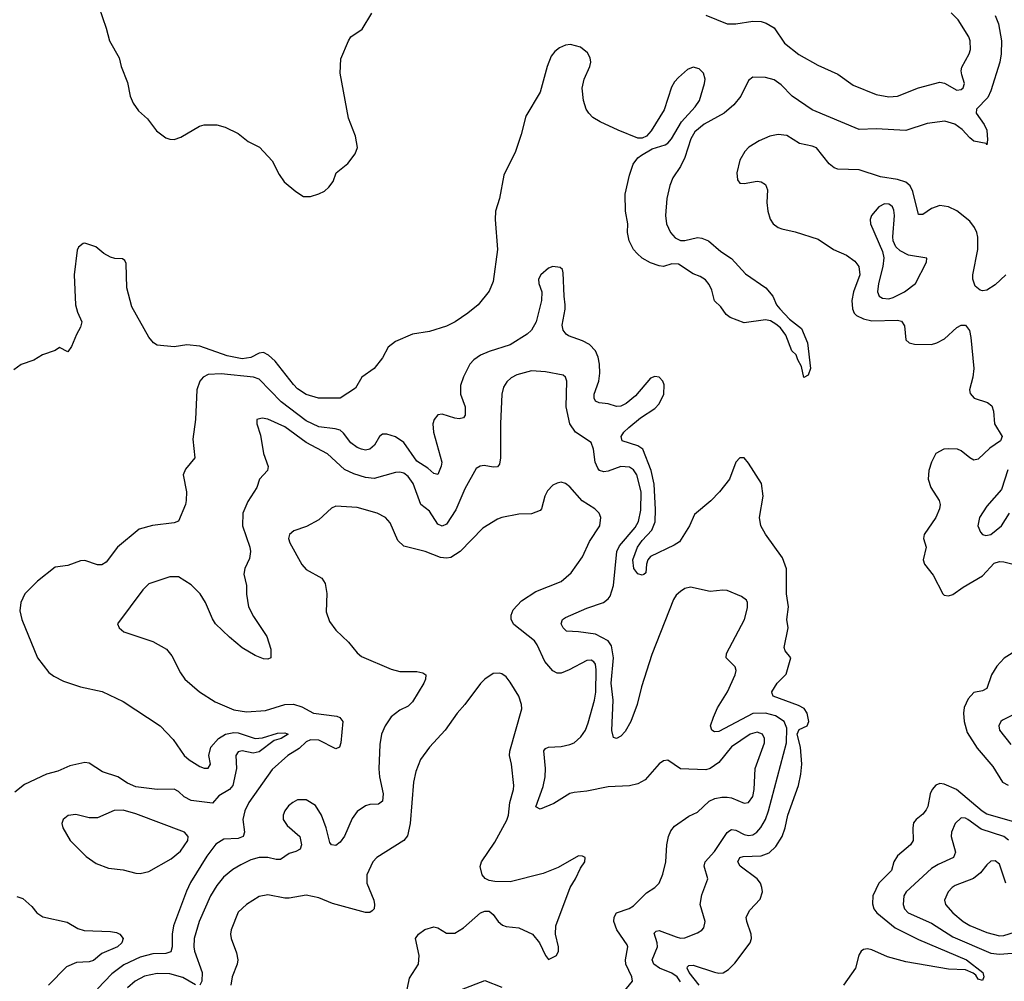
# Model space of a CAD drawing. Header units: inches. Extents: x 1473912 to 1647258, y 640388 to 773423.
# Tile 264 of 420: x 1513203 to 1517833, y 734029 to 738550. Entities that reach past the tile are written whole.
import ezdxf

# ---------------------------------------------------------------- set-up
doc = ezdxf.new("R2010")
doc.units = ezdxf.units.IN
doc.header["$MEASUREMENT"] = 0
doc.layers.add('B5713', color=7, linetype='Continuous')

msp = doc.modelspace()

# ---------------------------------------------------------------- linework, layer by layer
at = {"layer": 'B5713', "color": 5}
for points, elevation in [([(1513575.9, 738610), (1513610, 738510.7), (1513625.2, 738450), (1513671.5, 738370), (1513681.1, 738330), (1513710, 738254.8), (1513723.6, 738190), (1513737.6, 738157.6), (1513762.1, 738122.1), (1513804.1, 738084.1), (1513847.1, 738027.1), (1513890, 737994.9), (1513910, 737987.7), (1513930, 737986.7), (1513961.6, 737998.4), (1514049.5, 738050), (1514070, 738055.3), (1514130, 738055.6), (1514170, 738044.2), (1514230, 738014.2), (1514277.8, 737977.8), (1514331.7, 737950), (1514390, 737886), (1514422.8, 737822.8), (1514447.3, 737787.3), (1514501.5, 737741.5), (1514538.4, 737718.4), (1514570, 737719), (1514610, 737731.7), (1514636, 737744), (1514657.5, 737762.5), (1514677.3, 737790), (1514692, 737830), (1514746.4, 737873.6), (1514780.3, 737919.7), (1514791.1, 737948.9), (1514783, 738003), (1514750, 738086.6), (1514710, 738298), (1514714, 738366), (1514750, 738450.8), (1514760.7, 738470), (1514814.2, 738505.8), (1514859.7, 738580.3)], 680), ([(1517789.6, 738570), (1517805.2, 738530), (1517818.9, 738450), (1517817.8, 738390), (1517811.9, 738350), (1517770, 738216.1), (1517755.4, 738184.6), (1517702.2, 738130), (1517701.1, 738110), (1517737.9, 738057.9), (1517750.2, 738030), (1517754.4, 737985.6), (1517750, 737962), (1517747.2, 737967.2), (1517690, 737979.3), (1517670, 737994.8), (1517634.3, 738034.3), (1517599.3, 738059.3), (1517552.8, 738072.8), (1517470, 738061.5), (1517370, 738028.9), (1517230, 738036.2), (1517150, 738033.1), (1516930, 738126.8), (1516835.5, 738190), (1516783.4, 738243.4), (1516750, 738267.2), (1516710, 738278.8), (1516650, 738280.3), (1516630, 738264), (1516594.3, 738190), (1516561.4, 738150), (1516515.5, 738110), (1516421.1, 738058.9), (1516377.9, 738022.1), (1516358.5, 737990), (1516330, 737902.3), (1516310, 737859.8), (1516274.1, 737805.9), (1516260.1, 737770), (1516246.1, 737710), (1516240.5, 737630), (1516245.2, 737590), (1516263.2, 737550), (1516284.7, 737524.7), (1516310, 737512.4), (1516330, 737511.6), (1516390, 737525.5), (1516410, 737522.8), (1516441.6, 737510), (1516500.5, 737460.5), (1516550, 737427.3), (1516615.4, 737355.4), (1516711, 737290), (1516744.7, 737250), (1516761, 737210), (1516777.3, 737190), (1516822, 737142), (1516878.7, 737098.7), (1516908, 737030), (1516921, 736910), (1516910, 736878), (1516890, 736868), (1516879.5, 736919.5), (1516861.2, 736950), (1516853.8, 736973.8), (1516833.6, 736993.6), (1516806.2, 737066.2), (1516780.7, 737100.7), (1516759.1, 737119.1), (1516734, 737134), (1516710, 737138.9), (1516610, 737124.8), (1516544, 737150), (1516524.4, 737164.4), (1516500.2, 737200.2), (1516470, 737228.7), (1516457.8, 737277.8), (1516445.6, 737305.6), (1516427.5, 737327.5), (1516402.6, 737342.6), (1516370, 737354.5), (1516300.8, 737400.8), (1516270, 737402.6), (1516230, 737389.7), (1516210, 737392.4), (1516170, 737407.4), (1516130, 737429.2), (1516107.1, 737450), (1516089.9, 737470), (1516068.2, 737510), (1516061.1, 737550), (1516062.5, 737590), (1516051.1, 737650), (1516049.9, 737730), (1516070, 737819.3), (1516088.3, 737870), (1516110, 737900.2), (1516126.7, 737913.3), (1516177.8, 737942.2), (1516237.7, 737962.3), (1516250.4, 737969.6), (1516268.2, 737990), (1516315.2, 738070), (1516379.1, 738140.9), (1516399.1, 738170), (1516423.6, 738250), (1516426, 738270), (1516418.5, 738298.5), (1516398.8, 738318.8), (1516370, 738326.3), (1516343.6, 738316.4), (1516301.5, 738278.5), (1516282.4, 738257.6), (1516267.7, 738232.3), (1516234.1, 738125.9), (1516172.9, 738027.1), (1516150, 738002.8), (1516130, 737993.5), (1516110, 737992.4), (1516016.9, 738030), (1515933.3, 738070), (1515897.7, 738090), (1515878.6, 738110), (1515866.6, 738130), (1515854.1, 738170), (1515848.1, 738228.1), (1515856.9, 738270), (1515884.2, 738330), (1515888.3, 738350), (1515885.9, 738370), (1515873.5, 738393.5), (1515840.4, 738420.4), (1515793.6, 738433.6), (1515770, 738429.9), (1515741.6, 738418.4), (1515719.1, 738400.9), (1515702.1, 738377.9), (1515683, 738330), (1515651.2, 738210), (1515583.4, 738096.6), (1515561.2, 738010), (1515534.6, 737930), (1515480.3, 737819.7), (1515459.1, 737710), (1515439.8, 737650), (1515438.9, 737610), (1515450.1, 737470.1), (1515430, 737318.7), (1515410, 737273.5), (1515359.7, 737210), (1515310.2, 737170), (1515251, 737130), (1515210, 737109.4), (1515130, 737083.5), (1515050, 737071.9), (1514970, 737037.5), (1514936.2, 737010), (1514910, 736960.7), (1514870.4, 736910), (1514811.6, 736870), (1514782, 736818), (1514710, 736771), (1514609, 736770), (1514550, 736787.5), (1514510, 736815), (1514490, 736834), (1514403.9, 736943.9), (1514373.2, 736973.2), (1514350, 736984.9), (1514330, 736982.8), (1514290, 736961), (1514250, 736955.1), (1514178.2, 736970), (1514050, 737015.4), (1513990, 737021.5), (1513930, 737011.2), (1513850, 737019), (1513831.8, 737030), (1513810, 737057.8), (1513730, 737199.7), (1513707.4, 737290), (1513703.3, 737403.3), (1513697.7, 737417.7), (1513686.3, 737426.3), (1513650, 737427.7), (1513630, 737433.3), (1513599.5, 737450), (1513561.7, 737481.7), (1513510, 737499.5), (1513502, 737498), (1513479.9, 737480.1), (1513474, 737466), (1513460.2, 737350), (1513465.3, 737210), (1513475.1, 737175.1), (1513495.8, 737130), (1513490, 737104), (1513470.6, 737070), (1513447.1, 737012.9), (1513430, 736988), (1513390, 737008), (1513370, 736995.3), (1513310, 736974), (1513270.7, 736949.3), (1513210, 736929.3), (1513176, 736904)], 680), ([(1516430, 738571.9), (1516530, 738530.2), (1516570, 738530.1), (1516650, 738543.2), (1516690, 738540.9), (1516713.1, 738533.1), (1516751.2, 738511.2), (1516798.9, 738438.9), (1516866.1, 738386.1), (1516956, 738336), (1517050, 738294), (1517121.4, 738241.4), (1517230, 738198.9), (1517290, 738187.2), (1517330, 738191.1), (1517429.4, 738230), (1517530, 738256), (1517551.4, 738251.4), (1517610, 738219.4), (1517630, 738222.3), (1517639.4, 738230), (1517646.2, 738250), (1517632.9, 738290), (1517629.8, 738310), (1517633.5, 738326.5), (1517667.6, 738390), (1517673.5, 738410), (1517672.8, 738450), (1517665.4, 738470), (1517615.4, 738550), (1517582.9, 738582.9)], 680), ([(1517839.4, 737350), (1517790, 737303.4), (1517750, 737278), (1517730, 737274.8), (1517718.5, 737278.5), (1517696.4, 737296.4), (1517684.2, 737330), (1517684.5, 737350), (1517707.8, 737470), (1517707.9, 737528), (1517703.4, 737550), (1517693.1, 737573.1), (1517670, 737603.2), (1517610, 737651.5), (1517570, 737670.7), (1517530, 737676.8), (1517490, 737662.2), (1517450, 737634), (1517430, 737633.6), (1517402.9, 737742.9), (1517389.3, 737769.3), (1517370, 737785.6), (1517330, 737799.4), (1517250, 737810.7), (1517150, 737843.4), (1517050, 737847.5), (1517033.5, 737853.5), (1517010, 737872), (1516950, 737947.3), (1516930, 737955.9), (1516870, 737968.5), (1516810, 738004.8), (1516770, 738010.9), (1516730, 738002.3), (1516680, 737980), (1516632.3, 737950), (1516613, 737930), (1516589.2, 737890), (1516575.8, 737830), (1516577.7, 737797.7), (1516590, 737781.3), (1516610, 737779.6), (1516670, 737790.2), (1516690, 737788.2), (1516710, 737775.6), (1516719, 737750), (1516716.3, 737690), (1516721.2, 737650), (1516732.3, 737612.3), (1516745.8, 737590), (1516770, 737572.5), (1516786.6, 737566.6), (1516850, 737552.4), (1516958.3, 737518.2), (1517030.2, 737470.2), (1517090, 737442.2), (1517130, 737414), (1517149.3, 737390), (1517152.8, 737350), (1517122.9, 737270), (1517116.4, 737230), (1517119.4, 737190), (1517126.3, 737170), (1517138.5, 737158.5), (1517170, 737143.1), (1517210, 737133.6), (1517330, 737137.9), (1517350, 737131.8), (1517363.9, 737110), (1517370, 737044.9), (1517384.9, 737030), (1517410, 737024), (1517490, 737023.6), (1517516, 737030), (1517551.8, 737050), (1517610, 737102.4), (1517630, 737114), (1517650, 737114.4), (1517668.9, 737088.9), (1517675.9, 737055.9), (1517689.2, 736910), (1517685.2, 736870), (1517668.4, 736810), (1517672, 736792), (1517690.6, 736770), (1517753, 736750), (1517774.4, 736734.4), (1517781.1, 736710), (1517786.5, 736650), (1517822.7, 736590), (1517814.3, 736570), (1517764.7, 736535.3), (1517710, 736483.1), (1517690, 736479.1), (1517670, 736489.7), (1517630, 736522.4), (1517612, 736530), (1517570, 736533), (1517547.7, 736530), (1517510.4, 736510), (1517490.3, 736470), (1517477.4, 736430), (1517474.6, 736390), (1517487.4, 736350), (1517526, 736290), (1517531.6, 736270), (1517527.7, 736250), (1517510, 736209.6), (1517455.8, 736130), (1517452.7, 736110), (1517465.7, 736070), (1517451.6, 736010), (1517456.9, 735990), (1517497.7, 735937.7), (1517543.1, 735850), (1517550, 735844.6), (1517570, 735841.3), (1517590, 735847.5), (1517638.5, 735881.5), (1517730, 735935.2), (1517784.7, 735995.3), (1517810, 736003.1), (1517830, 736001.2), (1517887.4, 735987.4)], 720), ([(1516397.5, 734010), (1516351.4, 734070), (1516341.1, 734090), (1516343.2, 734096.8), (1516350, 734103.2), (1516370, 734103.9), (1516470, 734071.6), (1516490, 734067.1), (1516511.5, 734068.5), (1516535.9, 734084.1), (1516566.3, 734113.7), (1516638.3, 734210), (1516644, 734230), (1516643.1, 734250), (1516622, 734310), (1516619.7, 734330), (1516636.4, 734363.6), (1516684.7, 734415.3), (1516695.9, 734450), (1516693.2, 734470), (1516685.7, 734490), (1516670.5, 734510), (1516590.7, 734570), (1516579.4, 734590), (1516589.8, 734610), (1516604.9, 734615.1), (1516690, 734619.1), (1516727.2, 734632.8), (1516757.8, 734662.2), (1516788, 734710), (1516802.5, 734750), (1516814.9, 734810), (1516864.5, 734950), (1516876.7, 735003.3), (1516880.6, 735050), (1516874.9, 735130), (1516859.2, 735190), (1516867.5, 735212.5), (1516906.4, 735230), (1516913.5, 735250), (1516906.1, 735290), (1516891.3, 735311.3), (1516865.4, 735325.4), (1516745.6, 735370), (1516741.5, 735381.5), (1516739.7, 735390), (1516765.1, 735430), (1516806.9, 735473.1), (1516829.6, 735549.6), (1516802.6, 735582.6), (1516798, 735598), (1516815.9, 735690), (1516809.8, 735730), (1516817.5, 735790), (1516809.2, 735850), (1516808.5, 735968.5), (1516790, 736019.7), (1516710, 736131.5), (1516688.7, 736170), (1516682.4, 736210), (1516698.7, 736310), (1516691.2, 736370), (1516630, 736465.2), (1516610, 736489.2), (1516590, 736489.2), (1516570.8, 736470), (1516541.3, 736390), (1516494, 736330), (1516452.4, 736287.6), (1516376.2, 736223.8), (1516352.6, 736170), (1516305.4, 736094.6), (1516281.1, 736078.9), (1516170, 736026.8), (1516156.8, 736010), (1516150.1, 735990), (1516146.9, 735950), (1516138.1, 735941.9), (1516130, 735937.8), (1516110, 735944.5), (1516090.6, 735970), (1516086.7, 736010), (1516108.8, 736070), (1516130, 736102), (1516174.8, 736150), (1516190.5, 736189.5), (1516192.6, 736247.4), (1516186.6, 736366.6), (1516172.9, 736430), (1516133.9, 736530), (1516110, 736546.6), (1516035.4, 736570), (1516031.6, 736590), (1516043.2, 736610), (1516066.8, 736633.2), (1516122, 736678), (1516190, 736721.7), (1516210, 736743.5), (1516231.8, 736790), (1516232.9, 736832.9), (1516227.4, 736850), (1516210, 736869.7), (1516190, 736872.5), (1516170, 736864.7), (1516098.4, 736781.6), (1516054.3, 736745.7), (1516030, 736732.8), (1516010, 736731.6), (1515970, 736743.7), (1515927.8, 736747.8), (1515910, 736756.3), (1515903.7, 736770), (1515903.7, 736790), (1515926.4, 736850), (1515931.7, 736888.3), (1515929.9, 736930), (1515922.8, 736962.8), (1515910, 736992.6), (1515882.7, 737022.7), (1515850, 737040.2), (1515783.9, 737063.9), (1515772, 737072), (1515759.3, 737090), (1515754.1, 737114.1), (1515768.4, 737188.4), (1515768.6, 737210), (1515762.7, 737250), (1515759.2, 737359.2), (1515754.8, 737374.8), (1515744.7, 737384.7), (1515710, 737389.7), (1515690, 737381.1), (1515653.7, 737350), (1515643.1, 737330), (1515644, 737310), (1515657.6, 737270), (1515657.2, 737230), (1515632.2, 737130), (1515610.1, 737089.9), (1515589, 737071), (1515510, 737021.1), (1515410, 736990.6), (1515370, 736972.3), (1515338.5, 736950), (1515320.2, 736930), (1515290, 736871.3), (1515275.6, 736830), (1515276.2, 736790), (1515298.4, 736730), (1515297.6, 736690), (1515290, 736678), (1515270, 736673.1), (1515250, 736676.2), (1515190, 736694.5), (1515170, 736692.4), (1515151.5, 736670), (1515146.6, 736650), (1515149.5, 736610), (1515188, 736470), (1515185.5, 736450), (1515170, 736411.1), (1515150, 736416.5), (1515121.8, 736441.8), (1515070, 736474.4), (1515010, 736562.7), (1514970, 736588.4), (1514930, 736601.4), (1514910, 736600.7), (1514895.8, 736590), (1514871.1, 736548.9), (1514850.2, 736530), (1514830, 736526), (1514810, 736530.4), (1514790, 736538.8), (1514760.2, 736560.2), (1514726.4, 736606.4), (1514710, 736619.6), (1514687, 736627), (1514610, 736636.4), (1514550, 736663.3), (1514433.3, 736753.3), (1514330, 736860.4), (1514302.9, 736870), (1514150, 736884.6), (1514090, 736881.2), (1514066.5, 736870), (1514050.2, 736850), (1514036.5, 736810), (1514030.2, 736670), (1514017.5, 736577.5), (1514026.4, 736490), (1513982.7, 736437.3), (1513972.4, 736410), (1513988.4, 736330), (1513986.4, 736290), (1513983.8, 736270), (1513950, 736192.7), (1513930, 736184.4), (1513827.5, 736172.5), (1513765.3, 736154.7), (1513663.7, 736070), (1513610, 735999.6), (1513590, 735987.1), (1513570, 735987.2), (1513510, 736006.8), (1513490, 736005.8), (1513430, 735984.5), (1513370, 735975.3), (1513286.7, 735910), (1513228, 735850), (1513208.2, 735810), (1513204.9, 735770), (1513213.4, 735730), (1513287.2, 735550), (1513341, 735481), (1513363.4, 735463.4), (1513410, 735439.5), (1513490, 735412.9), (1513591.1, 735391.1), (1513690, 735344.9), (1513864.4, 735230), (1513925.5, 735165.5), (1513977.3, 735090), (1513999.6, 735070), (1514050, 735039.3), (1514070, 735030.3), (1514090, 735030.4), (1514100.3, 735050), (1514093.4, 735090), (1514102.7, 735130), (1514138, 735170), (1514170.8, 735190), (1514210, 735198.3), (1514230, 735196.5), (1514310, 735171), (1514345.8, 735174.2), (1514415.2, 735195.2), (1514450, 735196.9), (1514465.5, 735190), (1514432.4, 735170), (1514399.8, 735160.2), (1514330, 735107.8), (1514301.8, 735101.8), (1514250, 735112.5), (1514230, 735107.1), (1514220.1, 735090), (1514222.4, 735030), (1514205.3, 734950), (1514189.6, 734930), (1514139.8, 734900.2), (1514110, 734866.8), (1514010, 734878.7), (1513976.5, 734896.5), (1513950, 734921.2), (1513930, 734932), (1513850.2, 734929.8), (1513750, 734943.1), (1513710, 734960.1), (1513665, 734990), (1513593.3, 735013.3), (1513530, 735053.8), (1513510, 735056.8), (1513438.9, 735041.1), (1513383.1, 735016.9), (1513330, 735002.6), (1513225.7, 734954.3), (1513181.4, 734918.6)], 720), ([(1516310, 734025.4), (1516294.5, 734050), (1516270, 734066.6), (1516211.6, 734090), (1516184.5, 734110), (1516177.4, 734130), (1516201.5, 734190), (1516199.9, 734210), (1516185.7, 734254.3), (1516195.3, 734264.7), (1516210, 734267.3), (1516290, 734237.1), (1516310, 734232.2), (1516330, 734233.6), (1516390, 734256.2), (1516411.1, 734268.9), (1516419.7, 734280.3), (1516426.5, 734310), (1516402.7, 734390), (1516410, 734435.5), (1516439.1, 734510), (1516420.8, 734570), (1516426.2, 734590), (1516470, 734639.7), (1516530, 734728.1), (1516542.5, 734737.5), (1516550, 734741.8), (1516570, 734739.8), (1516610, 734718.6), (1516630, 734713.8), (1516650, 734717.5), (1516669.8, 734730), (1516688, 734752), (1516709.9, 734790), (1516724.5, 734830), (1516808.4, 735150), (1516810, 735219), (1516798, 735250), (1516756.3, 735276.3), (1516710, 735289.2), (1516650, 735288), (1516490, 735202.9), (1516470, 735202), (1516456.9, 735210), (1516452, 735230), (1516464.9, 735270), (1516485, 735315), (1516530.6, 735390), (1516567.4, 735470), (1516572.3, 735490), (1516566.8, 735506.8), (1516524.7, 735550), (1516526, 735570), (1516610.9, 735730), (1516624.9, 735784.9), (1516626, 735810), (1516620.1, 735820.1), (1516597.2, 735837.2), (1516530, 735866), (1516510, 735868), (1516450, 735861.1), (1516358, 735882), (1516330, 735875.1), (1516310, 735861.6), (1516290, 735844.2), (1516276.7, 735823.3), (1516175.3, 735564.7), (1516126.5, 735413.5), (1516105.8, 735330), (1516076.3, 735250), (1516050, 735203.5), (1516030, 735181.3), (1516010, 735169.6), (1515994.5, 735174.5), (1515987.3, 735207.3), (1515993.6, 735350), (1515984.2, 735430), (1515995.6, 735550), (1515986.3, 735606.3), (1515969.9, 735630), (1515910, 735660.1), (1515830, 735672), (1515774.3, 735674.3), (1515758.3, 735690), (1515749.7, 735710), (1515755.6, 735730), (1515770, 735739.6), (1515870, 735783.5), (1515947.8, 735810), (1515970, 735826.7), (1515979.9, 735840.1), (1515996, 735890), (1516010.8, 736050), (1516023.3, 736076.7), (1516097.4, 736162.6), (1516113.5, 736190), (1516123.6, 736243.6), (1516124.8, 736330), (1516104.4, 736410), (1516090, 736432.9), (1516070, 736446.1), (1516030, 736449.8), (1515970, 736427.5), (1515950, 736424.6), (1515930, 736430.9), (1515921.4, 736441.4), (1515909, 736469), (1515901.5, 736530), (1515890, 736562), (1515816, 736610), (1515789.9, 736649.9), (1515772.7, 736730), (1515775.1, 736850), (1515769.7, 736869.7), (1515758.5, 736878.5), (1515674.9, 736894.9), (1515610, 736898.3), (1515540.3, 736879.7), (1515514.4, 736865.6), (1515493.1, 736846.9), (1515478, 736822), (1515471, 736790), (1515464.4, 736650), (1515464.4, 736490), (1515459.4, 736460.6), (1515450, 736447.6), (1515430, 736445.3), (1515386.8, 736453.2), (1515368.6, 736451.4), (1515350, 736439.7), (1515296.3, 736343.7), (1515254.7, 736245.3), (1515210, 736178.2), (1515190, 736167.9), (1515170, 736177.7), (1515130, 736238.6), (1515089.9, 736269.9), (1515052.8, 736370), (1515030, 736402), (1515010, 736417.7), (1514990, 736422.3), (1514970, 736420.3), (1514870, 736392), (1514830, 736397.2), (1514774.8, 736414.8), (1514730, 736434.8), (1514650, 736508.7), (1514550, 736561.5), (1514450, 736635.7), (1514370, 736672.4), (1514343.4, 736676.6), (1514318, 736670), (1514318, 736650), (1514336, 736596), (1514350.2, 736510), (1514371.5, 736448.5), (1514368.5, 736430), (1514331.7, 736390), (1514317.7, 736350), (1514275.4, 736284.6), (1514252.8, 736230), (1514250.3, 736170), (1514285.3, 736070), (1514288.4, 736050), (1514284.1, 736015.9), (1514261.6, 735970), (1514256.7, 735943.3), (1514270.4, 735890), (1514270.5, 735849.5), (1514279.3, 735790), (1514303.4, 735743.4), (1514364.9, 735650), (1514384, 735590), (1514384.7, 735550), (1514370, 735542.7), (1514350, 735544.5), (1514310, 735560.7), (1514250, 735596.2), (1514190, 735646), (1514124.7, 735710), (1514110, 735732.3), (1514077.6, 735810), (1514051.2, 735851.2), (1514010, 735893.3), (1513950, 735929.7), (1513910, 735929.7), (1513810, 735897.4), (1513782.6, 735870), (1513664, 735710), (1513670.8, 735690), (1513692.4, 735672.4), (1513830, 735626.4), (1513894, 735590), (1513918.3, 735558.3), (1513959, 735479), (1513979.1, 735450), (1514049.1, 735389.1), (1514122, 735342), (1514210, 735305.2), (1514270, 735294.9), (1514358.4, 735301.6), (1514450, 735330.4), (1514490, 735332.4), (1514530, 735318.9), (1514584.9, 735290), (1514695.1, 735275.1), (1514708.4, 735268.4), (1514722.3, 735250), (1514713.8, 735150), (1514706.8, 735130), (1514690, 735121.6), (1514610, 735163.1), (1514570, 735164.5), (1514550, 735154.8), (1514517.3, 735122.7), (1514463.6, 735090), (1514390, 735025.3), (1514280.7, 734870), (1514261.2, 734830), (1514251.8, 734790), (1514260.9, 734730), (1514253.4, 734710), (1514230, 734700.6), (1514163.7, 734696.3), (1514126.1, 734673.9), (1514083, 734617), (1514006.2, 734493.8), (1513987, 734453), (1513926.6, 734290), (1513920.6, 734250), (1513920.1, 734190), (1513913.3, 734166.7), (1513890, 734159.1), (1513830, 734157.6), (1513770, 734142.3), (1513693.8, 734106.2), (1513636.1, 734063.9), (1513570, 733993.3)], 740), ([(1517850, 736434.3), (1517819.4, 736340.6), (1517750, 736263.1), (1517716.2, 736210), (1517707.9, 736170), (1517720.9, 736140.9), (1517730.2, 736130.2), (1517745.3, 736125.3), (1517770, 736130.2), (1517819.2, 736170), (1517856.4, 736230)], 740), ([(1516042.1, 733977.9), (1516084.7, 734030), (1516081, 734050), (1516052.8, 734110), (1516051.2, 734130), (1516062.9, 734190), (1516059.9, 734199.9), (1516011.7, 734270), (1515997.6, 734310), (1515999.1, 734330), (1516009.6, 734350), (1516068.8, 734371.2), (1516090, 734384.2), (1516150, 734444.9), (1516190, 734470.4), (1516209.8, 734490.2), (1516227.7, 734532.3), (1516241.2, 734590), (1516245.8, 734670), (1516253.4, 734710), (1516264.3, 734735.7), (1516281.8, 734758.2), (1516350, 734804.6), (1516390, 734824.6), (1516444.6, 734875.4), (1516471.5, 734888.5), (1516504.8, 734895.2), (1516530, 734894.8), (1516550, 734890.9), (1516610, 734866), (1516630, 734869.2), (1516650, 734897.6), (1516656.7, 734930), (1516661.2, 735030), (1516705.4, 735150), (1516704.8, 735170), (1516695.1, 735190), (1516670, 735199.5), (1516638.3, 735190), (1516550, 735131.8), (1516490, 735057.2), (1516450, 735028.5), (1516430, 735023.5), (1516310, 735027.1), (1516250, 735067.8), (1516230, 735065.6), (1516210, 735051.6), (1516143.7, 734976.3), (1516110, 734956.8), (1516070, 734948.4), (1515970, 734943.5), (1515870, 734922.7), (1515810, 734917.1), (1515790, 734911.4), (1515715.4, 734864.6), (1515650, 734837.4), (1515630, 734849), (1515664.9, 734944.9), (1515674.7, 734990), (1515675.4, 735030), (1515667.2, 735112.8), (1515676, 735124), (1515689.8, 735130.2), (1515750, 735133.4), (1515790, 735141.8), (1515810, 735150.2), (1515842.3, 735177.7), (1515863.2, 735210), (1515876.1, 735243.9), (1515905.9, 735350), (1515911.5, 735388.5), (1515913.6, 735493.6), (1515910, 735519.5), (1515903, 735530), (1515890, 735539.2), (1515870, 735537.6), (1515787.3, 735492.7), (1515750, 735477.8), (1515730, 735477.8), (1515710, 735487.7), (1515672.5, 735532.5), (1515637, 735610), (1515623.2, 735630), (1515526, 735706), (1515513.6, 735730), (1515514.6, 735750), (1515524.3, 735775.7), (1515562, 735818), (1515630, 735860.8), (1515750, 735909), (1515796.2, 735950), (1515850, 736024.9), (1515883, 736097), (1515930.9, 736170), (1515935.4, 736210), (1515927.8, 736230), (1515907, 736250), (1515847.2, 736287.2), (1515790, 736353.6), (1515770, 736369.6), (1515750, 736375.6), (1515730, 736371.6), (1515710, 736360.7), (1515685.1, 736334.9), (1515672.4, 736310), (1515656.3, 736250), (1515650, 736242.7), (1515610, 736227), (1515550, 736225.6), (1515470, 736209.7), (1515450, 736201.7), (1515380.3, 736159.7), (1515274.6, 736050), (1515230, 736021.4), (1515210, 736017.8), (1515181.2, 736021.2), (1515109.8, 736049.8), (1515010, 736075.1), (1514981.4, 736101.4), (1514944.9, 736184.9), (1514923.6, 736210), (1514884.5, 736230), (1514790, 736256), (1514690, 736262.3), (1514670, 736252.6), (1514610, 736198.7), (1514552.4, 736167.6), (1514492.7, 736147.3), (1514472.4, 736130), (1514467.9, 736110), (1514474.3, 736090), (1514530, 735988.5), (1514550, 735964.9), (1514624.2, 735924.2), (1514639.1, 735899.1), (1514647.8, 735852.2), (1514645.1, 735765.1), (1514659.9, 735719.9), (1514690, 735679.1), (1514750, 735623), (1514790, 735572.7), (1514810, 735556.4), (1514950, 735495.8), (1514990, 735486), (1515070, 735485.3), (1515098.5, 735478.6), (1515112.7, 735470), (1515111.8, 735450), (1515103.6, 735430), (1515050, 735342.6), (1515030, 735322.2), (1514990, 735304), (1514950, 735272.7), (1514921.1, 735230), (1514904.2, 735190), (1514897.3, 735142.7), (1514892.7, 735027.3), (1514895.3, 734990), (1514912.2, 734910), (1514910, 734876), (1514890, 734861.4), (1514850, 734860.3), (1514830, 734854), (1514790, 734827.1), (1514766.4, 734793.6), (1514730, 734711.2), (1514710, 734683.1), (1514690, 734666.9), (1514670, 734669.6), (1514661.6, 734681.6), (1514645.1, 734750), (1514622.3, 734810), (1514594.6, 734854.6), (1514550, 734882.4), (1514510, 734882), (1514487.2, 734870), (1514467, 734853), (1514450.2, 734830), (1514442.8, 734810), (1514442.7, 734790), (1514460.7, 734760.7), (1514520.3, 734710), (1514528.7, 734670), (1514521.6, 734650), (1514501.6, 734638.4), (1514470, 734628.8), (1514430, 734601.4), (1514410, 734600.7), (1514370, 734610.5), (1514330, 734611.1), (1514290, 734599.9), (1514243.1, 734576.9), (1514205.2, 734554.8), (1514161.7, 734518.3), (1514130, 734479.3), (1514100.1, 734430), (1514046.8, 734310), (1514024.3, 734230), (1514021.5, 734190), (1514024.6, 734170), (1514061.3, 734070), (1514059.4, 734030), (1514050.1, 734009.9)], 760), ([(1517870, 735570.8), (1517831.9, 735548.1), (1517797.7, 735510), (1517772.3, 735470), (1517750, 735404.7), (1517730, 735395), (1517690, 735386.2), (1517662.8, 735357.2), (1517644.3, 735315.7), (1517640.6, 735290), (1517644, 735250), (1517658.2, 735198.2), (1517705.3, 735125.3), (1517778.5, 735038.5), (1517824.6, 734964.6), (1517850.1, 734950.1)], 720), ([(1515007.2, 733907.2), (1515036.9, 734043.1), (1515078.8, 734110), (1515081.6, 734150), (1515064.4, 734230), (1515078.9, 734250), (1515108.4, 734271.6), (1515150, 734284), (1515170, 734279.5), (1515210, 734254.4), (1515250, 734254.9), (1515290, 734279.3), (1515370, 734350.5), (1515390, 734359.1), (1515410, 734359.1), (1515430, 734342.8), (1515453.4, 734310), (1515473.4, 734293.4), (1515490, 734286.7), (1515550, 734279.3), (1515614, 734250), (1515647.7, 734210), (1515676, 734150), (1515690, 734131.3), (1515728, 734150), (1515737.2, 734170), (1515737.2, 734190), (1515722.9, 734250), (1515723.6, 734290), (1515790.8, 734469.2), (1515816.9, 734510), (1515840.1, 734559.9), (1515861.2, 734590), (1515862, 734610), (1515850, 734617.2), (1515830, 734619.3), (1515735.8, 734564.2), (1515664.4, 734535.6), (1515510, 734496.9), (1515437.4, 734497.4), (1515410, 734502.4), (1515392.4, 734512.4), (1515377.6, 734530), (1515368.2, 734568.2), (1515375.1, 734590), (1515437.4, 734682.6), (1515494, 734786), (1515502.3, 734810), (1515507.9, 734870), (1515525.7, 734930), (1515527.1, 734950), (1515515.7, 735050), (1515506.5, 735090), (1515507.2, 735110), (1515564.2, 735310), (1515563, 735330), (1515549.7, 735370), (1515510, 735435.1), (1515490, 735460.9), (1515470, 735475.1), (1515458, 735478), (1515430, 735476.2), (1515390.6, 735450), (1515370, 735429.5), (1515296.4, 735330), (1515260.4, 735290), (1515204.4, 735210), (1515130, 735129.6), (1515087.7, 735072.3), (1515065.3, 735014.7), (1515055.3, 734964.7), (1515039.8, 734770), (1515027.5, 734712.5), (1515008.8, 734691.2), (1514883.1, 734610), (1514864.2, 734590), (1514836.1, 734530), (1514835.5, 734490), (1514867.7, 734410), (1514871.6, 734390), (1514870.2, 734369.8), (1514860.3, 734359.7), (1514850, 734351.8), (1514830, 734351.6), (1514674.4, 734394.4), (1514610, 734420.5), (1514550, 734433.3), (1514470, 734420.3), (1514450, 734420.3), (1514370, 734436), (1514330, 734427.6), (1514270, 734389.6), (1514230, 734354.5), (1514198.4, 734270), (1514194.9, 734250), (1514198.4, 734230), (1514223.1, 734163.1), (1514229.2, 734130), (1514225.6, 734110), (1514202.2, 734050), (1514195.8, 734010)], 780), ([(1517890.6, 735289.4), (1517823.8, 735256.2), (1517816, 735250), (1517807.1, 735230), (1517810, 735208.7), (1517862.7, 735142.7)], 740), ([(1517910, 734769.1), (1517750, 734814.5), (1517728.1, 734828.1), (1517607.5, 734930), (1517550, 734955.6), (1517530, 734958.6), (1517510, 734950.7), (1517493, 734930), (1517484.6, 734910), (1517472.8, 734850), (1517465.3, 734834.7), (1517450, 734815.1), (1517417.6, 734790), (1517406.5, 734773.5), (1517402, 734750), (1517404.4, 734690), (1517391.7, 734670), (1517330, 734619.2), (1517313.5, 734590), (1517302.3, 734550), (1517242.8, 734490), (1517214, 734430), (1517212.5, 734392.5), (1517219.3, 734370), (1517232.7, 734350), (1517319.8, 734279.8), (1517430, 734225.1), (1517654.4, 734130), (1517731.7, 734070), (1517735.8, 734050), (1517730, 734032.7), (1517710, 734038.3), (1517698.3, 734058.3), (1517686.7, 734066.7), (1517650, 734082.4), (1517570, 734086.4), (1517370, 734120.8), (1517283.7, 734143.7), (1517210, 734177.4), (1517190, 734181.4), (1517170, 734178), (1517159, 734170), (1517148.3, 734151.7), (1517133.2, 734090), (1517077.3, 734010)], 720), ([(1517852.6, 734692.6), (1517830.6, 734710), (1517724.1, 734744.1), (1517661.7, 734790), (1517650, 734796.3), (1517630, 734796.8), (1517601.1, 734770), (1517583.8, 734730), (1517583.5, 734710), (1517603.4, 734636.6), (1517594, 734610), (1517522, 734578), (1517490, 734558.5), (1517371.9, 734450), (1517360.9, 734430), (1517357.9, 734390), (1517363.9, 734370), (1517381.2, 734350), (1517490, 734301.3), (1517590, 734237.5), (1517770, 734160.3), (1517810, 734155.7), (1517870, 734160.2)], 740), ([(1517839.9, 734490), (1517810, 734579.7), (1517790, 734594.5), (1517770, 734593.7), (1517750, 734576.3), (1517720.9, 734539.1), (1517687.6, 734512.4), (1517601.5, 734478.5), (1517587.2, 734470), (1517569.4, 734450), (1517552.1, 734410), (1517555.9, 734390), (1517591, 734350), (1517638.5, 734310), (1517670, 734291.2), (1517750, 734257.9), (1517810, 734242.9), (1517830, 734243.4), (1517910, 734269.1)], 760), ([(1513190, 734428), (1513218.4, 734418.4), (1513261.1, 734381.1), (1513284, 734350), (1513311.8, 734331.8), (1513426.7, 734306.7), (1513477.1, 734277.1), (1513507.2, 734267.2), (1513630, 734263.1), (1513658.3, 734258.3), (1513674.8, 734250), (1513690.5, 734230), (1513684.4, 734210), (1513663.1, 734190), (1513590, 734159.5), (1513550, 734126), (1513530, 734119.8), (1513470, 734117.3), (1513423.2, 734096.8), (1513338.7, 734010)], 720), ([(1514030, 734011.4), (1513970, 734046), (1513910, 734063.9), (1513850, 734065.7), (1513790, 734052.5), (1513745.6, 734030), (1513710, 733997.8)], 760), ([(1515280.5, 733990), (1515390, 734032.9), (1515470, 734000.6)], 760)]:
    msp.add_lwpolyline(points, dxfattribs=dict(at, elevation=elevation))
at = {"layer": 'B5713', "color": 5, "elevation": 740}
for points in [[(1517270, 737684.7), (1517243.2, 737670), (1517209, 737630), (1517202, 737610), (1517203.6, 737590), (1517260.2, 737460.2), (1517266.3, 737430), (1517262.2, 737390), (1517241.3, 737310), (1517236.6, 737270), (1517244.5, 737250), (1517260.1, 737240.1), (1517290, 737237.5), (1517310, 737243.2), (1517363.5, 737270), (1517415.1, 737310), (1517466.6, 737410), (1517468.7, 737428.7), (1517383, 737443), (1517343, 737463), (1517322.5, 737482.5), (1517310.8, 737510), (1517308.7, 737528.7), (1517316, 737630), (1517314, 737654), (1517307.7, 737670), (1517298.1, 737678.1), (1517290, 737683.4)], [(1513690, 734833.8), (1513648.4, 734831.6), (1513570, 734797.7), (1513530, 734797.7), (1513467.7, 734812.3), (1513432.1, 734807.9), (1513407.7, 734790), (1513402, 734770), (1513406, 734750), (1513440.4, 734690), (1513515.9, 734615.9), (1513562.6, 734582.6), (1513621.3, 734561.3), (1513690, 734552.9), (1513750, 734537.6), (1513770, 734535.8), (1513810, 734545.3), (1513915.5, 734604.5), (1513959.2, 734640.8), (1513994.5, 734690), (1513995.1, 734710), (1513978, 734730), (1513750, 734816.5)]]:
    msp.add_lwpolyline(points, close=True, dxfattribs=at)

doc.saveas('drawing.dxf')
